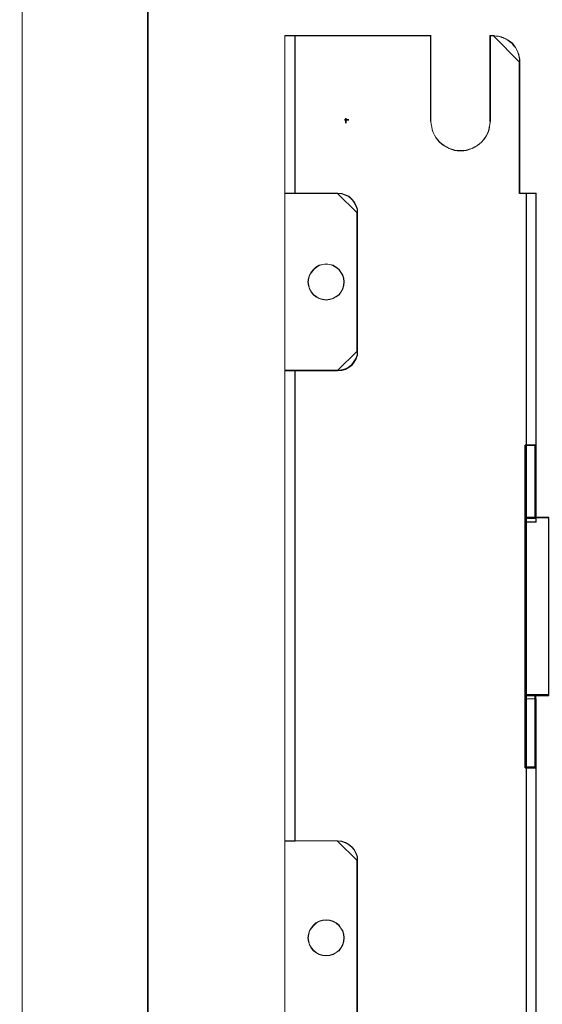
# Model space of a CAD drawing. Header units: millimetres. Extents: x -1290 to 1795, y -4192 to -1311.
# Tile 948 of 1056: x 1412 to 1428, y -2176 to -2146. Entities that reach past the tile are written whole.
import ezdxf

# ---------------------------------------------------------------- set-up
doc = ezdxf.new("R2010")
doc.units = ezdxf.units.MM
doc.layers.add('30', color=7, linetype='Continuous')
doc.layers.add('51', color=7, linetype='Continuous')
doc.layers.add('Aparatura', color=7, linetype='Continuous', lineweight=13)

# ---------------------------------------------------------------- blocks, each defined once
blk = doc.blocks.new('*U257')
at = {"layer": '51', "color": 254}
for points in [[(86.15357, -50.632105), (86.839261, -50.632105), (86.15357, -50.632105)], [(86.370198, -50.3556), (86.370198, -51.098931), (86.370198, -50.3556)]]:
    blk.add_lwpolyline(points, close=True, dxfattribs=at)
blk = doc.blocks.new('*U258')
at = {"layer": '30', "color": 7}
for points in [[(113.649238, -111.211795), (113.649238, -100.119284), (113.649238, -111.211795)], [(113.649238, -111.211795), (113.649238, -100.119284), (113.649238, -111.211795)], [(115.244409, -111.211795), (115.244409, -100.119284), (113.649238, -100.119284), (113.649238, -111.211795), (115.244409, -111.211795)], [(115.201441, -111.168703), (115.201441, -100.162375), (113.692205, -100.162375), (113.692205, -111.168703), (115.201441, -111.168703)], [(115.156683, -111.211795), (115.156683, -100.119284), (115.156683, -111.211795)], [(115.156683, -111.211795), (115.156683, -100.119284), (115.156683, -111.211795)], [(113.649238, -111.123816), (117.245982, -111.123816), (113.649238, -111.123816)], [(113.649238, -111.123816), (113.649238, -138.215901), (113.649238, -111.123816)], [(115.194714, -111.123816), (113.649238, -111.123816), (113.649238, -138.215901), (115.194714, -138.215901), (117.245982, -138.215901), (117.245982, -136.756673), (117.245982, -135.242379), (117.245982, -114.179935), (117.245982, -112.665642), (117.245982, -111.123816), (115.194714, -111.123816)], [(115.200756, -111.166908), (113.692205, -111.166908), (113.692205, -138.172809), (115.200756, -138.172809), (117.203014, -138.172809), (117.203014, -136.718223), (117.203014, -135.208747), (117.203014, -114.213305), (117.203014, -112.703829), (117.203014, -111.166908), (115.200756, -111.166908)], [(113.649238, -138.127922), (113.649238, -149.220433), (113.649238, -138.127922)], [(117.245982, -138.127922), (113.649238, -138.127922), (117.245982, -138.127922)], [(113.649238, -138.127922), (113.649238, -149.220433), (113.649238, -138.127922)], [(115.244409, -138.127922), (113.649238, -138.127922), (113.649238, -149.220433), (115.244409, -149.220433), (115.244409, -138.127922)], [(115.201441, -138.171014), (113.692205, -138.171014), (113.692205, -149.177341), (115.201441, -149.177341), (115.201441, -138.171014)], [(115.156683, -138.127922), (115.156683, -149.220433), (115.156683, -138.127922)]]:
    blk.add_lwpolyline(points, close=True, dxfattribs=at)
at = {"layer": '30', "color": 59}
for points in [[(113.649238, -100.119284), (115.244409, -100.119284), (113.649238, -100.119284)], [(113.649238, -149.132454), (115.244409, -149.132454), (113.649238, -149.132454)]]:
    blk.add_lwpolyline(points, close=True, dxfattribs=at)

msp = doc.modelspace()

# ---------------------------------------------------------------- linework, layer by layer
at = {"layer": 'Aparatura', "color": 7, "lineweight": 13}
for points in [[(1412.26, -2134.959), (1412.26, -2343.641), (1412.26, -2134.959)], [(1416.071, -2239.272), (1526.987, -2239.272), (1526.987, -2139.317), (1417.158, -2139.317), (1417.07, -2139.317), (1416.071, -2139.317), (1416.071, -2239.272)], [(1416.087, -2336.183), (1416.087, -2142.237), (1406.288, -2142.237), (1405.065, -2142.237), (1405.065, -2336.183), (1406.288, -2336.183), (1416.087, -2336.183)], [(1416.087, -2336.183), (1416.087, -2142.237), (1406.288, -2142.237), (1405.065, -2142.237), (1405.065, -2336.183), (1406.288, -2336.183), (1416.087, -2336.183)], [(1420.242, -2147.443), (1420.242, -2146.83), (1420.242, -2147.443)], [(1420.242, -2146.83), (1420.563, -2146.83), (1420.242, -2146.83)], [(1420.563, -2151.641), (1420.563, -2147.43), (1420.563, -2146.83), (1420.242, -2146.83), (1420.242, -2147.43), (1420.242, -2151.641), (1420.563, -2151.641)], [(1420.555, -2151.633), (1420.555, -2147.435), (1420.555, -2146.837), (1420.249, -2146.837), (1420.249, -2147.435), (1420.249, -2151.633), (1420.555, -2151.633)], [(1420.548, -2146.83), (1420.66, -2146.83), (1420.548, -2146.83)], [(1420.548, -2146.83), (1420.548, -2147.443), (1420.548, -2146.83)], [(1420.645, -2146.83), (1424.692, -2146.83), (1420.645, -2146.83)], [(1424.677, -2149.444), (1424.677, -2146.83), (1424.677, -2149.444)], [(1426.485, -2146.83), (1426.597, -2146.83), (1426.485, -2146.83)], [(1426.485, -2149.444), (1426.485, -2146.83), (1426.485, -2149.444)], [(1427.39, -2147.651), (1427.39, -2147.566), (1427.376, -2147.496), (1427.361, -2147.411), (1427.333, -2147.34), (1427.305, -2147.269), (1427.262, -2147.198), (1427.206, -2147.127), (1427.163, -2147.071), (1427.092, -2147.014), (1427.036, -2146.972), (1426.965, -2146.929), (1426.894, -2146.901), (1426.823, -2146.873), (1426.738, -2146.844), (1426.667, -2146.844), (1426.582, -2146.83), (1427.39, -2147.651)], [(1420.242, -2147.428), (1420.242, -2151.641), (1420.242, -2147.428)], [(1420.548, -2147.428), (1420.548, -2151.641), (1420.548, -2147.428)], [(1427.375, -2151.641), (1427.375, -2147.636), (1427.375, -2151.641)], [(1420.242, -2151.625), (1420.242, -2157.034), (1420.242, -2151.625)], [(1420.66, -2151.625), (1420.242, -2151.625), (1420.66, -2151.625)], [(1421.852, -2151.625), (1420.648, -2151.625), (1420.55, -2151.625), (1420.242, -2151.625), (1420.242, -2157.034), (1420.55, -2157.034), (1420.648, -2157.034), (1421.852, -2157.034), (1421.978, -2157.02), (1422.09, -2156.992), (1422.188, -2156.936), (1422.285, -2156.867), (1422.355, -2156.769), (1422.411, -2156.671), (1422.453, -2156.56), (1422.453, -2156.434), (1422.453, -2152.225), (1422.453, -2152.113), (1422.411, -2152.002), (1422.355, -2151.89), (1422.285, -2151.807), (1422.188, -2151.723), (1422.09, -2151.681), (1421.978, -2151.639), (1421.852, -2151.625)], [(1420.645, -2151.625), (1421.856, -2151.625), (1420.645, -2151.625)], [(1422.453, -2152.238), (1422.453, -2152.124), (1422.411, -2152.01), (1422.354, -2151.896), (1422.283, -2151.811), (1422.183, -2151.725), (1422.083, -2151.682), (1421.969, -2151.64), (1421.841, -2151.625), (1422.453, -2152.238)], [(1427.501, -2151.625), (1427.375, -2151.625), (1427.501, -2151.625)], [(1427.598, -2151.625), (1427.486, -2151.625), (1427.598, -2151.625)], [(1427.583, -2151.625), (1427.89, -2151.625), (1427.583, -2151.625)], [(1427.583, -2152.238), (1427.583, -2151.625), (1427.583, -2152.238)], [(1427.583, -2152.224), (1427.583, -2157.528), (1427.583, -2157.737), (1427.583, -2159.435), (1427.583, -2161.635), (1427.89, -2161.635), (1427.89, -2159.435), (1427.89, -2157.737), (1427.89, -2157.528), (1427.89, -2152.224), (1427.89, -2151.625), (1427.583, -2151.625), (1427.583, -2152.224)], [(1427.591, -2152.231), (1427.591, -2157.527), (1427.591, -2157.735), (1427.591, -2159.431), (1427.591, -2161.627), (1427.883, -2161.627), (1427.883, -2159.431), (1427.883, -2157.735), (1427.883, -2157.527), (1427.883, -2152.231), (1427.883, -2151.633), (1427.591, -2151.633), (1427.591, -2152.231)], [(1427.875, -2151.625), (1427.875, -2152.238), (1427.875, -2151.625)], [(1422.439, -2152.223), (1422.439, -2156.436), (1422.439, -2152.223)], [(1427.583, -2157.534), (1427.583, -2152.223), (1427.583, -2157.534)], [(1427.875, -2157.534), (1427.875, -2152.223), (1427.875, -2157.534)], [(1422.05, -2154.33), (1422.036, -2154.217), (1422.008, -2154.118), (1421.952, -2154.034), (1421.895, -2153.949), (1421.811, -2153.879), (1421.712, -2153.822), (1421.613, -2153.794), (1421.501, -2153.78), (1421.388, -2153.794), (1421.289, -2153.822), (1421.191, -2153.879), (1421.12, -2153.949), (1421.05, -2154.034), (1420.993, -2154.118), (1420.965, -2154.217), (1420.951, -2154.33), (1420.965, -2154.442), (1420.993, -2154.541), (1421.05, -2154.64), (1421.12, -2154.724), (1421.191, -2154.781), (1421.289, -2154.837), (1421.388, -2154.865), (1421.501, -2154.879), (1421.613, -2154.865), (1421.712, -2154.837), (1421.811, -2154.781), (1421.895, -2154.724), (1421.952, -2154.64), (1422.008, -2154.541), (1422.036, -2154.442), (1422.05, -2154.33)], [(1421.501, -2153.78), (1421.613, -2153.794), (1421.712, -2153.822), (1421.811, -2153.879), (1421.895, -2153.949), (1421.952, -2154.034), (1422.008, -2154.118), (1422.036, -2154.217), (1422.05, -2154.33), (1422.036, -2154.442), (1422.008, -2154.541), (1421.952, -2154.64), (1421.895, -2154.724), (1421.811, -2154.781), (1421.712, -2154.837), (1421.613, -2154.865), (1421.501, -2154.879), (1421.388, -2154.865), (1421.289, -2154.837), (1421.191, -2154.781), (1421.12, -2154.724), (1421.05, -2154.64), (1420.993, -2154.541), (1420.965, -2154.442), (1420.951, -2154.33), (1420.965, -2154.217), (1420.993, -2154.118), (1421.05, -2154.034), (1421.12, -2153.949), (1421.191, -2153.879), (1421.289, -2153.822), (1421.388, -2153.794), (1421.501, -2153.78)], [(1421.501, -2153.78), (1421.388, -2153.794), (1421.289, -2153.822), (1421.191, -2153.879), (1421.12, -2153.949), (1421.05, -2154.034), (1420.993, -2154.118), (1420.965, -2154.217), (1420.951, -2154.33), (1420.965, -2154.442), (1420.993, -2154.541), (1421.05, -2154.64), (1421.12, -2154.724), (1421.191, -2154.781), (1421.289, -2154.837), (1421.388, -2154.865), (1421.501, -2154.879), (1421.613, -2154.865), (1421.712, -2154.837), (1421.811, -2154.781), (1421.895, -2154.724), (1421.952, -2154.64), (1422.008, -2154.541), (1422.036, -2154.442), (1422.05, -2154.33), (1422.036, -2154.217), (1422.008, -2154.118), (1421.952, -2154.034), (1421.895, -2153.949), (1421.811, -2153.879), (1421.712, -2153.822), (1421.613, -2153.794), (1421.501, -2153.78)], [(1421.501, -2153.787), (1421.389, -2153.801), (1421.292, -2153.829), (1421.195, -2153.885), (1421.125, -2153.954), (1421.056, -2154.038), (1421, -2154.121), (1420.972, -2154.218), (1420.958, -2154.33), (1420.972, -2154.441), (1421, -2154.538), (1421.056, -2154.636), (1421.125, -2154.719), (1421.195, -2154.775), (1421.292, -2154.83), (1421.389, -2154.858), (1421.501, -2154.872), (1421.612, -2154.858), (1421.709, -2154.83), (1421.807, -2154.775), (1421.89, -2154.719), (1421.946, -2154.636), (1422.001, -2154.538), (1422.029, -2154.441), (1422.043, -2154.33), (1422.029, -2154.218), (1422.001, -2154.121), (1421.946, -2154.038), (1421.89, -2153.954), (1421.807, -2153.885), (1421.709, -2153.829), (1421.612, -2153.801), (1421.501, -2153.787)], [(1421.841, -2157.034), (1421.969, -2157.02), (1422.083, -2156.991), (1422.183, -2156.934), (1422.283, -2156.863), (1422.354, -2156.763), (1422.411, -2156.663), (1422.453, -2156.549), (1422.453, -2156.421), (1421.841, -2157.034)], [(1420.242, -2157.019), (1420.242, -2171.351), (1420.242, -2157.019)], [(1420.66, -2157.019), (1420.242, -2157.019), (1420.66, -2157.019)], [(1420.563, -2171.351), (1420.563, -2157.019), (1420.242, -2157.019), (1420.242, -2171.351), (1420.563, -2171.351)], [(1420.555, -2171.343), (1420.555, -2157.026), (1420.249, -2157.026), (1420.249, -2171.343), (1420.555, -2171.343)], [(1420.548, -2157.019), (1420.548, -2171.351), (1420.548, -2157.019)], [(1420.645, -2157.019), (1421.856, -2157.019), (1420.645, -2157.019)], [(1427.583, -2157.519), (1427.583, -2157.743), (1427.583, -2157.519)], [(1427.875, -2157.519), (1427.875, -2157.743), (1427.875, -2157.519)], [(1427.583, -2157.728), (1427.583, -2159.438), (1427.583, -2157.728)], [(1427.875, -2157.728), (1427.875, -2159.438), (1427.875, -2157.728)], [(1427.583, -2161.635), (1427.583, -2159.424), (1427.583, -2161.635)], [(1427.875, -2161.635), (1427.875, -2159.424), (1427.875, -2161.635)], [(1427.583, -2167.013), (1427.583, -2169.224), (1427.583, -2167.013)], [(1427.583, -2171.088), (1427.583, -2187.486), (1427.583, -2187.681), (1427.583, -2189.377), (1427.583, -2191.575), (1427.89, -2191.575), (1427.89, -2189.377), (1427.89, -2187.681), (1427.89, -2187.486), (1427.89, -2171.088), (1427.89, -2170.893), (1427.89, -2169.21), (1427.89, -2167.013), (1427.583, -2167.013), (1427.583, -2169.21), (1427.583, -2170.893), (1427.583, -2171.088)], [(1427.591, -2171.093), (1427.591, -2187.481), (1427.591, -2187.676), (1427.591, -2189.372), (1427.591, -2191.568), (1427.883, -2191.568), (1427.883, -2189.372), (1427.883, -2187.676), (1427.883, -2187.481), (1427.883, -2171.093), (1427.883, -2170.898), (1427.883, -2169.217), (1427.883, -2167.02), (1427.591, -2167.02), (1427.591, -2169.217), (1427.591, -2170.898), (1427.591, -2171.093)], [(1427.875, -2167.013), (1427.875, -2169.224), (1427.875, -2167.013)], [(1427.583, -2169.209), (1427.583, -2170.906), (1427.583, -2169.209)], [(1427.875, -2169.209), (1427.875, -2170.906), (1427.875, -2169.209)], [(1427.583, -2170.891), (1427.583, -2171.1), (1427.583, -2170.891)], [(1427.875, -2170.891), (1427.875, -2171.1), (1427.875, -2170.891)], [(1427.583, -2187.489), (1427.583, -2171.086), (1427.583, -2187.489)], [(1427.875, -2187.489), (1427.875, -2171.086), (1427.875, -2187.489)], [(1420.242, -2171.336), (1420.242, -2187.238), (1420.242, -2171.336)], [(1420.242, -2171.336), (1420.66, -2171.336), (1420.242, -2171.336)], [(1421.856, -2171.336), (1420.645, -2171.336), (1421.856, -2171.336)], [(1422.453, -2171.949), (1422.453, -2171.835), (1422.411, -2171.721), (1422.354, -2171.607), (1422.283, -2171.521), (1422.183, -2171.45), (1422.083, -2171.393), (1421.969, -2171.35), (1421.841, -2171.336), (1422.453, -2171.949)], [(1422.439, -2171.933), (1422.439, -2186.641), (1422.439, -2171.933)], [(1422.05, -2174.29), (1422.036, -2174.177), (1422.008, -2174.079), (1421.952, -2173.994), (1421.895, -2173.91), (1421.811, -2173.839), (1421.712, -2173.783), (1421.613, -2173.755), (1421.501, -2173.74), (1421.388, -2173.755), (1421.289, -2173.783), (1421.191, -2173.839), (1421.12, -2173.91), (1421.05, -2173.994), (1420.993, -2174.079), (1420.965, -2174.177), (1420.951, -2174.29), (1420.965, -2174.403), (1420.993, -2174.501), (1421.05, -2174.6), (1421.12, -2174.685), (1421.191, -2174.741), (1421.289, -2174.797), (1421.388, -2174.826), (1421.501, -2174.84), (1421.613, -2174.826), (1421.712, -2174.797), (1421.811, -2174.741), (1421.895, -2174.685), (1421.952, -2174.6), (1422.008, -2174.501), (1422.036, -2174.403), (1422.05, -2174.29)], [(1421.501, -2173.74), (1421.613, -2173.755), (1421.712, -2173.783), (1421.811, -2173.839), (1421.895, -2173.91), (1421.952, -2173.994), (1422.008, -2174.079), (1422.036, -2174.177), (1422.05, -2174.29), (1422.036, -2174.403), (1422.008, -2174.501), (1421.952, -2174.6), (1421.895, -2174.685), (1421.811, -2174.741), (1421.712, -2174.797), (1421.613, -2174.826), (1421.501, -2174.84), (1421.388, -2174.826), (1421.289, -2174.797), (1421.191, -2174.741), (1421.12, -2174.685), (1421.05, -2174.6), (1420.993, -2174.501), (1420.965, -2174.403), (1420.951, -2174.29), (1420.965, -2174.177), (1420.993, -2174.079), (1421.05, -2173.994), (1421.12, -2173.91), (1421.191, -2173.839), (1421.289, -2173.783), (1421.388, -2173.755), (1421.501, -2173.74)], [(1421.501, -2174.84), (1421.613, -2174.826), (1421.712, -2174.797), (1421.811, -2174.741), (1421.895, -2174.685), (1421.952, -2174.6), (1422.008, -2174.501), (1422.036, -2174.403), (1422.05, -2174.29), (1422.036, -2174.177), (1422.008, -2174.079), (1421.952, -2173.994), (1421.895, -2173.91), (1421.811, -2173.839), (1421.712, -2173.783), (1421.613, -2173.755), (1421.501, -2173.74), (1421.388, -2173.755), (1421.289, -2173.783), (1421.191, -2173.839), (1421.12, -2173.91), (1421.05, -2173.994), (1420.993, -2174.079), (1420.965, -2174.177), (1420.951, -2174.29), (1420.965, -2174.403), (1420.993, -2174.501), (1421.05, -2174.6), (1421.12, -2174.685), (1421.191, -2174.741), (1421.289, -2174.797), (1421.388, -2174.826), (1421.501, -2174.84)], [(1421.501, -2174.832), (1421.612, -2174.819), (1421.709, -2174.791), (1421.807, -2174.735), (1421.89, -2174.679), (1421.946, -2174.596), (1422.001, -2174.499), (1422.029, -2174.401), (1422.043, -2174.29), (1422.029, -2174.179), (1422.001, -2174.081), (1421.946, -2173.998), (1421.89, -2173.915), (1421.807, -2173.845), (1421.709, -2173.789), (1421.612, -2173.762), (1421.501, -2173.748), (1421.389, -2173.762), (1421.292, -2173.789), (1421.195, -2173.845), (1421.125, -2173.915), (1421.056, -2173.998), (1421, -2174.081), (1420.972, -2174.179), (1420.958, -2174.29), (1420.972, -2174.401), (1421, -2174.499), (1421.056, -2174.596), (1421.125, -2174.679), (1421.195, -2174.735), (1421.292, -2174.791), (1421.389, -2174.819), (1421.501, -2174.832)]]:
    msp.add_lwpolyline(points, close=True, dxfattribs=at)
for points in [[(1416.087, -2139.331), (1416.087, -2339.214)], [(1427.598, -2187.477), (1427.598, -2171.087), (1427.598, -2170.893), (1427.598, -2169.211), (1427.598, -2167.014), (1427.598, -2161.621), (1427.598, -2159.424), (1427.598, -2157.729), (1427.598, -2157.52), (1427.598, -2157.52), (1427.598, -2152.224), (1427.598, -2151.626), (1427.501, -2151.626), (1427.389, -2151.626), (1427.389, -2147.636), (1427.389, -2147.553), (1427.375, -2147.483), (1427.361, -2147.4), (1427.333, -2147.331), (1427.306, -2147.261), (1427.264, -2147.192), (1427.208, -2147.122), (1427.166, -2147.066), (1427.097, -2147.011), (1427.041, -2146.969), (1426.971, -2146.927), (1426.901, -2146.9), (1426.832, -2146.872), (1426.748, -2146.844), (1426.679, -2146.844), (1426.595, -2146.83), (1426.497, -2146.83), (1426.497, -2149.43), (1426.483, -2149.527), (1426.47, -2149.61), (1426.456, -2149.694), (1426.428, -2149.777), (1426.386, -2149.861), (1426.344, -2149.93), (1426.288, -2150), (1426.233, -2150.069), (1426.163, -2150.125), (1426.093, -2150.18), (1426.024, -2150.222), (1425.94, -2150.264), (1425.856, -2150.291), (1425.773, -2150.319), (1425.689, -2150.333), (1425.592, -2150.333), (1425.494, -2150.333), (1425.411, -2150.319), (1425.327, -2150.291), (1425.243, -2150.264), (1425.16, -2150.222), (1425.09, -2150.18), (1425.02, -2150.125), (1424.951, -2150.069), (1424.895, -2150), (1424.839, -2149.93), (1424.798, -2149.861), (1424.756, -2149.777), (1424.728, -2149.694), (1424.714, -2149.61), (1424.7, -2149.527), (1424.686, -2149.43), (1424.686, -2146.83), (1420.645, -2146.83), (1420.548, -2146.83), (1420.548, -2147.428), (1420.548, -2151.626), (1420.645, -2151.626), (1421.844, -2151.626), (1421.969, -2151.64), (1422.081, -2151.682), (1422.178, -2151.723), (1422.276, -2151.807), (1422.345, -2151.89), (1422.401, -2152.001), (1422.443, -2152.113), (1422.443, -2152.224), (1422.443, -2156.422), (1422.443, -2156.547), (1422.401, -2156.658), (1422.345, -2156.755), (1422.276, -2156.853), (1422.178, -2156.922), (1422.081, -2156.978), (1421.969, -2157.006), (1421.844, -2157.02), (1420.645, -2157.02), (1420.548, -2157.02), (1420.548, -2171.338), (1420.645, -2171.338), (1421.844, -2171.338), (1421.969, -2171.352), (1422.081, -2171.393), (1422.178, -2171.449), (1422.276, -2171.518), (1422.345, -2171.602), (1422.401, -2171.713), (1422.443, -2171.824), (1422.443, -2171.935), (1422.443, -2186.629)], [(1427.598, -2187.477), (1427.598, -2171.087), (1427.598, -2170.893), (1427.598, -2169.211), (1427.598, -2167.014), (1427.598, -2161.621), (1427.598, -2159.424), (1427.598, -2157.729), (1427.598, -2157.52), (1427.598, -2152.224), (1427.598, -2151.626), (1427.501, -2151.626), (1427.389, -2151.626), (1427.389, -2147.636), (1427.389, -2147.553), (1427.375, -2147.483), (1427.361, -2147.4), (1427.333, -2147.331), (1427.306, -2147.261), (1427.264, -2147.192), (1427.208, -2147.122), (1427.166, -2147.066), (1427.097, -2147.011), (1427.041, -2146.969), (1426.971, -2146.927), (1426.901, -2146.9), (1426.832, -2146.872), (1426.748, -2146.844), (1426.679, -2146.844), (1426.595, -2146.83), (1426.497, -2146.83), (1426.497, -2149.43), (1426.483, -2149.527), (1426.47, -2149.61), (1426.456, -2149.694), (1426.428, -2149.777), (1426.386, -2149.861), (1426.344, -2149.93), (1426.288, -2150), (1426.233, -2150.069), (1426.163, -2150.125), (1426.093, -2150.18), (1426.024, -2150.222), (1425.94, -2150.264), (1425.856, -2150.291), (1425.773, -2150.319), (1425.689, -2150.333), (1425.592, -2150.333), (1425.494, -2150.333), (1425.411, -2150.319), (1425.327, -2150.291), (1425.243, -2150.264), (1425.16, -2150.222), (1425.09, -2150.18), (1425.02, -2150.125), (1424.951, -2150.069), (1424.895, -2150), (1424.839, -2149.93), (1424.798, -2149.861), (1424.756, -2149.777), (1424.728, -2149.694), (1424.714, -2149.61), (1424.7, -2149.527), (1424.686, -2149.43), (1424.686, -2146.83), (1420.645, -2146.83), (1420.548, -2146.83), (1420.548, -2147.428), (1420.548, -2151.626), (1420.645, -2151.626), (1421.844, -2151.626), (1421.969, -2151.64), (1422.081, -2151.682), (1422.178, -2151.723), (1422.276, -2151.807), (1422.345, -2151.89), (1422.401, -2152.001), (1422.443, -2152.113), (1422.443, -2152.224), (1422.443, -2156.422), (1422.443, -2156.547), (1422.401, -2156.658), (1422.345, -2156.755), (1422.276, -2156.853), (1422.178, -2156.922), (1422.081, -2156.978), (1421.969, -2157.006), (1421.844, -2157.02), (1420.645, -2157.02), (1420.548, -2157.02), (1420.548, -2171.338), (1420.645, -2171.338), (1421.844, -2171.338), (1421.969, -2171.352), (1422.081, -2171.393), (1422.178, -2171.449), (1422.276, -2171.518), (1422.345, -2171.602), (1422.401, -2171.713), (1422.443, -2171.824), (1422.443, -2171.935), (1422.443, -2186.629)], [(1427.591, -2187.481), (1427.591, -2171.093), (1427.591, -2170.898), (1427.591, -2169.216), (1427.591, -2167.02), (1427.591, -2161.627), (1427.591, -2159.431), (1427.591, -2157.735), (1427.591, -2157.526), (1427.591, -2157.526), (1427.591, -2152.23), (1427.591, -2151.633), (1427.494, -2151.633), (1427.382, -2151.633), (1427.382, -2147.643), (1427.382, -2147.56), (1427.368, -2147.491), (1427.355, -2147.407), (1427.327, -2147.338), (1427.299, -2147.268), (1427.257, -2147.199), (1427.202, -2147.129), (1427.16, -2147.074), (1427.09, -2147.018), (1427.035, -2146.976), (1426.965, -2146.935), (1426.896, -2146.907), (1426.826, -2146.879), (1426.743, -2146.851), (1426.673, -2146.851), (1426.59, -2146.837), (1426.492, -2146.837), (1426.492, -2149.437), (1426.479, -2149.534), (1426.465, -2149.617), (1426.451, -2149.701), (1426.423, -2149.784), (1426.381, -2149.867), (1426.34, -2149.937), (1426.284, -2150.006), (1426.228, -2150.076), (1426.159, -2150.132), (1426.089, -2150.187), (1426.02, -2150.229), (1425.936, -2150.271), (1425.853, -2150.298), (1425.769, -2150.326), (1425.686, -2150.34), (1425.589, -2150.34), (1425.491, -2150.34), (1425.408, -2150.326), (1425.324, -2150.298), (1425.241, -2150.271), (1425.158, -2150.229), (1425.088, -2150.187), (1425.019, -2150.132), (1424.949, -2150.076), (1424.893, -2150.006), (1424.838, -2149.937), (1424.796, -2149.867), (1424.754, -2149.784), (1424.727, -2149.701), (1424.713, -2149.617), (1424.699, -2149.534), (1424.685, -2149.437), (1424.685, -2146.837), (1420.652, -2146.837), (1420.555, -2146.837), (1420.555, -2147.435), (1420.555, -2151.633), (1420.652, -2151.633), (1421.848, -2151.633), (1421.973, -2151.647), (1422.085, -2151.688), (1422.182, -2151.73), (1422.279, -2151.813), (1422.349, -2151.897), (1422.404, -2152.008), (1422.446, -2152.119), (1422.446, -2152.23), (1422.446, -2156.428), (1422.446, -2156.553), (1422.404, -2156.665), (1422.349, -2156.762), (1422.279, -2156.859), (1422.182, -2156.929), (1422.085, -2156.984), (1421.973, -2157.012), (1421.848, -2157.026), (1420.652, -2157.026), (1420.555, -2157.026), (1420.555, -2171.343), (1420.652, -2171.343), (1421.848, -2171.343), (1421.973, -2171.357), (1422.085, -2171.399), (1422.182, -2171.454), (1422.279, -2171.524), (1422.349, -2171.607), (1422.404, -2171.718), (1422.446, -2171.829), (1422.446, -2171.941), (1422.446, -2186.633)], [(1427.591, -2187.481), (1427.591, -2171.093), (1427.591, -2170.898), (1427.591, -2169.216), (1427.591, -2167.02), (1427.591, -2161.627), (1427.591, -2159.431), (1427.591, -2157.735), (1427.591, -2157.526), (1427.591, -2152.23), (1427.591, -2151.633), (1427.494, -2151.633), (1427.382, -2151.633), (1427.382, -2147.643), (1427.382, -2147.56), (1427.368, -2147.491), (1427.355, -2147.407), (1427.327, -2147.338), (1427.299, -2147.268), (1427.257, -2147.199), (1427.202, -2147.129), (1427.16, -2147.074), (1427.09, -2147.018), (1427.035, -2146.976), (1426.965, -2146.935), (1426.896, -2146.907), (1426.826, -2146.879), (1426.743, -2146.851), (1426.673, -2146.851), (1426.59, -2146.837), (1426.492, -2146.837), (1426.492, -2149.437), (1426.479, -2149.534), (1426.465, -2149.617), (1426.451, -2149.701), (1426.423, -2149.784), (1426.381, -2149.867), (1426.34, -2149.937), (1426.284, -2150.006), (1426.228, -2150.076), (1426.159, -2150.132), (1426.089, -2150.187), (1426.02, -2150.229), (1425.936, -2150.271), (1425.853, -2150.298), (1425.769, -2150.326), (1425.686, -2150.34), (1425.589, -2150.34), (1425.491, -2150.34), (1425.408, -2150.326), (1425.324, -2150.298), (1425.241, -2150.271), (1425.158, -2150.229), (1425.088, -2150.187), (1425.019, -2150.132), (1424.949, -2150.076), (1424.893, -2150.006), (1424.838, -2149.937), (1424.796, -2149.867), (1424.754, -2149.784), (1424.727, -2149.701), (1424.713, -2149.617), (1424.699, -2149.534), (1424.685, -2149.437), (1424.685, -2146.837), (1420.652, -2146.837), (1420.555, -2146.837), (1420.555, -2147.435), (1420.555, -2151.633), (1420.652, -2151.633), (1421.848, -2151.633), (1421.973, -2151.647), (1422.085, -2151.688), (1422.182, -2151.73), (1422.279, -2151.813), (1422.349, -2151.897), (1422.404, -2152.008), (1422.446, -2152.119), (1422.446, -2152.23), (1422.446, -2156.428), (1422.446, -2156.553), (1422.404, -2156.665), (1422.349, -2156.762), (1422.279, -2156.859), (1422.182, -2156.929), (1422.085, -2156.984), (1421.973, -2157.012), (1421.848, -2157.026), (1420.652, -2157.026), (1420.555, -2157.026), (1420.555, -2171.343), (1420.652, -2171.343), (1421.848, -2171.343), (1421.973, -2171.357), (1422.085, -2171.399), (1422.182, -2171.454), (1422.279, -2171.524), (1422.349, -2171.607), (1422.404, -2171.718), (1422.446, -2171.829), (1422.446, -2171.941), (1422.446, -2186.633)], [(1422.453, -2186.64), (1422.453, -2171.934), (1422.453, -2171.823), (1422.411, -2171.712), (1422.355, -2171.6), (1422.285, -2171.517), (1422.285, -2171.517), (1422.188, -2171.447), (1422.09, -2171.392), (1421.978, -2171.35), (1421.852, -2171.336), (1420.648, -2171.336), (1420.55, -2171.336), (1420.242, -2171.336), (1420.242, -2187.238)]]:
    msp.add_lwpolyline(points, dxfattribs=at)

# ---------------------------------------------------------------- block references
at = {"layer": 'Aparatura', "color": 7, "lineweight": 13, "xscale": 0.2, "yscale": 0.2, "zscale": 0.2}
for name in ['*U257', '*U258']:
    msp.add_blockref(name, (1404.829, -2139.272), dxfattribs=at)

doc.saveas('drawing.dxf')
